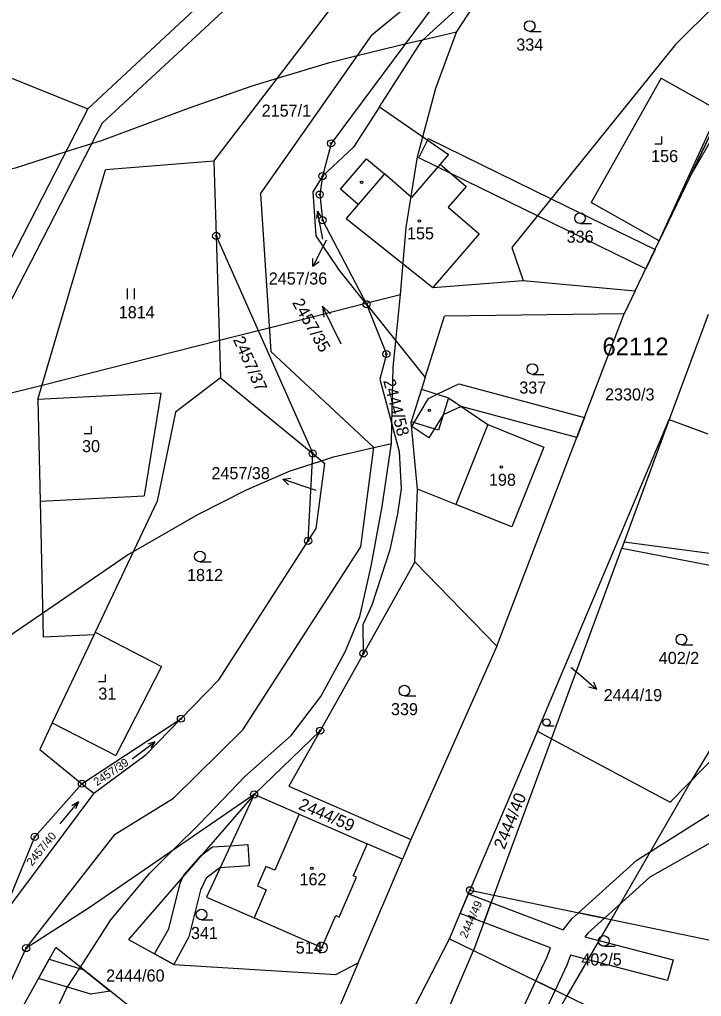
# Model space of a CAD drawing. Extents: x -546762 to -540209, y -1046851 to -1035694.
# Drawn here: x -542544.6 to -542448.6, y -1039106.5 to -1038969.2 of the extents above; entities that cross this region are included whole.
import ezdxf

# ---------------------------------------------------------------- set-up
doc = ezdxf.new("R2010")
doc.units = 0
for name, color, linetype in [('Vrstva 1', 7, 'Continuous'), ('Vrstva 16', 7, 'Continuous'), ('Vrstva 17', 7, 'Continuous'), ('Vrstva 18', 7, 'Continuous'), ('Vrstva 19', 7, 'Continuous'), ('Vrstva 24', 7, 'Continuous'), ('Vrstva 25', 7, 'Continuous'), ('Vrstva 3', 7, 'Continuous'), ('Vrstva 30', 7, 'Continuous'), ('Vrstva 37', 7, 'Continuous'), ('Vrstva 4', 7, 'Continuous'), ('Vrstva 52', 7, 'Continuous'), ('Vrstva 53', 7, 'Continuous')]:
    doc.layers.add(name, color=color, linetype=linetype)

msp = doc.modelspace()

# ---------------------------------------------------------------- linework, layer by layer
at = {"layer": 'Vrstva 1'}
msp.add_line((-542558.66, -1038972.17), (-542534.93, -1038981.72), dxfattribs=at)
for points in [[(-542450.21, -1038991.24), (-542389.73, -1038886.34)], [(-542462.29, -1038944.59), (-542494.99, -1038971.34)], [(-542534.93, -1038981.72), (-542511.15, -1038959.54)], [(-542532.92, -1038983.73), (-542509.05, -1038961.59)], [(-542487.95, -1038972.14), (-542477.34, -1038962.39)], [(-542440.93, -1038961.4), (-542452.26, -1038972.69)], [(-542517.21, -1038989.05), (-542500.77, -1038967.61)], [(-542486.14, -1038967), (-542500.72, -1038986.57)], [(-542510.65, -1038993.68), (-542494.99, -1038971.34)], [(-542493.92, -1038981.43), (-542487.95, -1038972.14)], [(-542452.26, -1038972.69), (-542475.28, -1039001.19)], [(-542454.29, -1038977.39), (-542464.13, -1038994.88)], [(-542454.29, -1038977.39), (-542445.83, -1038982.14)], [(-542534.93, -1038981.72), (-542549.69, -1039010.29)], [(-542493.92, -1038981.43), (-542497.59, -1038987.12)], [(-542493.92, -1038981.43), (-542484.19, -1038988.12)], [(-542450.21, -1038991.24), (-542445.83, -1038982.14)], [(-542532.92, -1038983.73), (-542547.19, -1039011.41)], [(-542500.72, -1038986.57), (-542501.93, -1038991.17)], [(-542497.59, -1038987.12), (-542501.93, -1038991.17)], [(-542484.19, -1038988.12), (-542485.36, -1038989.48)], [(-542517.21, -1038989.05), (-542532.47, -1038990.28)], [(-542517.21, -1038989.05), (-542516.89, -1038999.57)], [(-542485.36, -1038989.48), (-542481.73, -1038992.62)], [(-542541.98, -1039022.58), (-542532.47, -1038990.28)], [(-542501.93, -1038991.17), (-542503.31, -1038993.38)], [(-542501.93, -1038991.17), (-542502.33, -1038993.77)], [(-542450.21, -1038991.24), (-542454.56, -1039000.26)], [(-542481.73, -1038992.62), (-542484.24, -1038995.53)], [(-542510.65, -1038993.68), (-542509.2, -1039015.82)], [(-542503.31, -1038993.38), (-542502.86, -1038999.57)], [(-542502.33, -1038993.77), (-542501.93, -1038997.37)], [(-542484.24, -1038995.53), (-542479.9, -1038999.28)], [(-542454.56, -1039000.26), (-542464.13, -1038994.88)], [(-542501.93, -1038997.37), (-542495.74, -1039009.18)], [(-542516.89, -1038999.57), (-542516.27, -1039019.53)], [(-542516.89, -1038999.57), (-542503.31, -1039030.16)], [(-542502.86, -1038999.57), (-542499.83, -1039004.07)], [(-542479.9, -1038999.28), (-542486.41, -1039006.83)], [(-542457.93, -1039007.28), (-542454.56, -1039000.26)], [(-542475.28, -1039001.19), (-542473.71, -1039005.83)], [(-542495.74, -1039009.18), (-542499.83, -1039004.07)], [(-542486.41, -1039006.83), (-542473.71, -1039005.83)], [(-542473.71, -1039005.83), (-542457.93, -1039007.28)], [(-542457.93, -1039007.28), (-542459.49, -1039010.51)], [(-542495.74, -1039009.18), (-542487.49, -1039019.49)], [(-542495.74, -1039009.18), (-542492.94, -1039016.18)], [(-542459.49, -1039010.51), (-542484.77, -1039010.85)], [(-542477.41, -1039057.26), (-542459.49, -1039010.51)], [(-542447.69, -1039010.64), (-542453.15, -1039025.38)], [(-542487.49, -1039019.49), (-542484.77, -1039010.85)], [(-542509.2, -1039015.82), (-542494.69, -1039029.32)], [(-542492.94, -1039016.18), (-542493.85, -1039019.73)], [(-542516.27, -1039019.53), (-542522.59, -1039024.35)], [(-542516.27, -1039019.53), (-542503.31, -1039030.16)], [(-542493.85, -1039019.73), (-542491.16, -1039029.89)], [(-542487.49, -1039019.49), (-542488.01, -1039021.13)], [(-542488.01, -1039021.13), (-542489.45, -1039025.7)], [(-542488.01, -1039021.13), (-542484.19, -1039022.33)], [(-542524.66, -1039021.7), (-542541.98, -1039022.58)], [(-542541.98, -1039022.58), (-542541.67, -1039036.85)], [(-542524.66, -1039021.7), (-542527, -1039036.12)], [(-542484.19, -1039022.33), (-542478.68, -1039026.09)], [(-542522.59, -1039024.35), (-542525.19, -1039036.88)], [(-542488.56, -1039035.16), (-542489.45, -1039025.7)], [(-542471.71, -1039069.19), (-542453.15, -1039025.38)], [(-542453.15, -1039025.38), (-542459.49, -1039042.57)], [(-542453.15, -1039025.38), (-542447.73, -1039027.39)], [(-542478.68, -1039026.09), (-542470.79, -1039029.25)], [(-542496.52, -1039043.26), (-542494.69, -1039029.32)], [(-542470.79, -1039029.25), (-542475.29, -1039040.48)], [(-542503.95, -1039042.43), (-542503.31, -1039030.16)], [(-542503.31, -1039030.16), (-542501.61, -1039031.56)], [(-542491.16, -1039029.89), (-542490.85, -1039035.14)], [(-542502.84, -1039040.72), (-542501.61, -1039031.56)], [(-542490.85, -1039035.14), (-542491.37, -1039038.65)], [(-542488.93, -1039045.37), (-542488.56, -1039035.16)], [(-542483.18, -1039037.32), (-542488.56, -1039035.16)], [(-542541.67, -1039036.85), (-542527, -1039036.12)], [(-542541.67, -1039036.85), (-542541.25, -1039055.91)], [(-542525.19, -1039036.88), (-542533.91, -1039055.29)], [(-542475.29, -1039040.48), (-542483.18, -1039037.32)], [(-542491.37, -1039038.65), (-542492.45, -1039043.7)], [(-542503.95, -1039042.43), (-542502.84, -1039040.72)], [(-542516.52, -1039061.98), (-542503.95, -1039042.43)], [(-542513.13, -1039068.99), (-542496.52, -1039043.26)], [(-542469.7, -1039070.27), (-542459.82, -1039043.47)], [(-542459.49, -1039042.57), (-542459.82, -1039043.47)], [(-542459.82, -1039043.47), (-542422.16, -1039050.74)], [(-542459.49, -1039042.57), (-542418.9, -1039047.95)], [(-542492.45, -1039043.7), (-542495, -1039051.47)], [(-542488.93, -1039045.37), (-542496.17, -1039058.26)], [(-542488.93, -1039045.37), (-542477.41, -1039057.26)], [(-542495, -1039051.47), (-542496.21, -1039054.15)], [(-542496.17, -1039058.26), (-542496.21, -1039054.15)], [(-542541.25, -1039055.91), (-542534.06, -1039055.6)], [(-542534.06, -1039055.6), (-542539.94, -1039068.01)], [(-542533.91, -1039055.29), (-542534.06, -1039055.6)], [(-542533.91, -1039055.29), (-542524.58, -1039060.09)], [(-542477.41, -1039057.26), (-542489.51, -1039084.44)], [(-542496.17, -1039058.26), (-542502.27, -1039069.12)], [(-542524.58, -1039060.09), (-542531.01, -1039072.6)], [(-542521.85, -1039067.44), (-542516.52, -1039061.98)], [(-542453.05, -1039079.18), (-542441.01, -1039066.93)], [(-542539.94, -1039068.01), (-542541.71, -1039071.76)], [(-542539.94, -1039068.01), (-542531.01, -1039072.6)], [(-542535.78, -1039076.57), (-542521.85, -1039067.44)], [(-542526.75, -1039072.47), (-542521.85, -1039067.44)], [(-542522.89, -1039078.59), (-542513.13, -1039068.99)], [(-542511.56, -1039078.09), (-542502.27, -1039069.12)], [(-542502.27, -1039069.12), (-542506.67, -1039076.94)], [(-542471.71, -1039069.19), (-542481.19, -1039091.55)], [(-542471.71, -1039069.19), (-542469.7, -1039070.27)], [(-542469.7, -1039070.27), (-542477.81, -1039092.25)], [(-542469.7, -1039070.27), (-542453.05, -1039079.18)], [(-542541.71, -1039071.76), (-542535.78, -1039076.57)], [(-542534.11, -1039077.92), (-542526.75, -1039072.47)], [(-542535.78, -1039076.57), (-542542.41, -1039084.04)], [(-542535.78, -1039076.57), (-542534.11, -1039077.92)], [(-542534.11, -1039077.92), (-542546.9, -1039095.04)], [(-542506.67, -1039076.94), (-542489.51, -1039084.44)], [(-542511.56, -1039078.09), (-542534.77, -1039094)], [(-542531.12, -1039083.66), (-542522.89, -1039078.59)], [(-542511.56, -1039078.09), (-542529.23, -1039098.45)], [(-542511.56, -1039078.09), (-542518.26, -1039092.5)], [(-542505.24, -1039080.85), (-542511.56, -1039078.09)], [(-542505.24, -1039080.85), (-542495.64, -1039085.04)], [(-542546.9, -1039095.04), (-542542.41, -1039084.04)], [(-542543.62, -1039099.68), (-542531.12, -1039083.66)], [(-542489.51, -1039084.44), (-542490.69, -1039087.2)], [(-542495.64, -1039085.04), (-542497.61, -1039089.53)], [(-542490.69, -1039087.2), (-542495.64, -1039085.04)], [(-542496.92, -1039101.74), (-542490.69, -1039087.2)], [(-542499.59, -1039095.32), (-542497.15, -1039089.73)], [(-542497.15, -1039089.73), (-542497.61, -1039089.53)], [(-542484.07, -1039098.36), (-542481.19, -1039091.55)], [(-542481.19, -1039091.55), (-542477.81, -1039092.25)], [(-542518.26, -1039092.5), (-542511.57, -1039095.43)], [(-542477.81, -1039092.25), (-542480.67, -1039100.01)], [(-542477.81, -1039092.25), (-542442.85, -1039099.5)], [(-542534.77, -1039094), (-542543.62, -1039099.68)], [(-542511.57, -1039095.43), (-542502.01, -1039099.61)], [(-542502.01, -1039099.61), (-542500.05, -1039095.12)], [(-542500.05, -1039095.12), (-542499.59, -1039095.32)], [(-542529.23, -1039098.45), (-542522.86, -1039101.98)], [(-542491.37, -1039112.58), (-542484.07, -1039098.36)], [(-542484.07, -1039098.36), (-542480.67, -1039100.01)], [(-542563.09, -1039141.89), (-542539.44, -1039099.58)], [(-542563.09, -1039141.89), (-542543.62, -1039099.68)], [(-542529.3, -1039107.72), (-542539.44, -1039099.58)], [(-542495.02, -1039133.46), (-542480.67, -1039100.01)], [(-542480.67, -1039100.01), (-542464.9, -1039107.69)], [(-542522.86, -1039101.98), (-542500.08, -1039103.4)], [(-542496.92, -1039101.74), (-542500.22, -1039109.45)], [(-542500.08, -1039103.4), (-542496.92, -1039101.74)]]:
    msp.add_lwpolyline(points, dxfattribs=at)
at = {"layer": 'Vrstva 16'}
for p, q in [((-542501.94, -1039001.22), (-542503.3, -1039003.89)), ((-542504.66, -1039034.75), (-542507.5, -1039033.77)), ((-542465.66, -1039061.32), (-542463.38, -1039063.27))]:
    msp.add_line(p, q, dxfattribs=at)
for points in [[(-542501.43, -1039000.23), (-542501.94, -1039001.22)], [(-542502.4, -1039003.23), (-542503.3, -1039003.89), (-542503.3, -1039002.77)], [(-542506.71, -1039034.57), (-542507.5, -1039033.77), (-542506.39, -1039033.62)], [(-542502.84, -1039035.38), (-542504.66, -1039034.75)], [(-542466.9, -1039060.27), (-542465.66, -1039061.32)], [(-542463.81, -1039062.24), (-542463.38, -1039063.27), (-542464.46, -1039063)]]:
    msp.add_lwpolyline(points, dxfattribs=at)
at = {"layer": 'Vrstva 24'}
for centre, radius in [((-542500.72, -1038986.57), 0.5), ((-542500.72, -1038986.57), 0.1), ((-542501.93, -1038991.17), 0.5), ((-542501.93, -1038991.17), 0.1), ((-542502.33, -1038993.77), 0.5), ((-542502.33, -1038993.77), 0.1), ((-542501.93, -1038997.37), 0.5), ((-542501.93, -1038997.37), 0.1), ((-542516.89, -1038999.57), 0.5), ((-542516.89, -1038999.57), 0.1), ((-542495.74, -1039009.18), 0.5), ((-542495.74, -1039009.18), 0.1), ((-542492.94, -1039016.18), 0.5), ((-542492.94, -1039016.18), 0.1), ((-542503.31, -1039030.16), 0.5), ((-542503.31, -1039030.16), 0.1), ((-542503.95, -1039042.43), 0.5), ((-542503.95, -1039042.43), 0.1), ((-542496.17, -1039058.26), 0.5), ((-542496.17, -1039058.26), 0.1), ((-542521.85, -1039067.44), 0.5), ((-542521.85, -1039067.44), 0.1), ((-542502.27, -1039069.12), 0.5), ((-542502.27, -1039069.12), 0.1), ((-542535.78, -1039076.57), 0.5), ((-542535.78, -1039076.57), 0.1), ((-542511.56, -1039078.09), 0.5), ((-542511.56, -1039078.09), 0.1), ((-542542.41, -1039084.04), 0.5), ((-542542.41, -1039084.04), 0.1), ((-542481.19, -1039091.55), 0.5), ((-542481.19, -1039091.55), 0.1), ((-542543.62, -1039099.68), 0.5), ((-542543.62, -1039099.68), 0.1), ((-542502.01, -1039099.61), 0.75), ((-542502.01, -1039099.61), 0.1)]:
    msp.add_circle(centre, radius, dxfattribs=at)
at = {"layer": 'Vrstva 25'}
for p, q in [((-542472.79, -1038970.83), (-542471.19, -1038970.83)), ((-542465.71, -1038997.83), (-542464.11, -1038997.83)), ((-542529.36, -1039008.45), (-542529.36, -1039006.95)), ((-542528.36, -1039008.45), (-542528.36, -1039006.95)), ((-542472.41, -1039019.04), (-542470.81, -1039019.04)), ((-542519.18, -1039045.39), (-542517.58, -1039045.39)), ((-542451.45, -1039057.05), (-542449.85, -1039057.05)), ((-542490.42, -1039064.24), (-542488.82, -1039064.24)), ((-542470.42, -1039068.46), (-542469.35, -1039068.46)), ((-542518.95, -1039095.71), (-542517.35, -1039095.71)), ((-542462.36, -1039099.43), (-542460.76, -1039099.43))]:
    msp.add_line(p, q, dxfattribs=at)
for points in [[(-542455.2, -1038986.62), (-542454.2, -1038986.62), (-542454.2, -1038985.62)], [(-542501.9, -1039000.04), (-542502.64, -1038996.08), (-542502.78, -1038997.13)], [(-542502.64, -1038996.08), (-542502.12, -1038997.01)], [(-542499.3, -1039014.81), (-542501.94, -1039009.43), (-542501.73, -1039010.99)], [(-542501.94, -1039009.43), (-542500.83, -1039010.55)], [(-542535.44, -1039027.34), (-542534.44, -1039027.34), (-542534.44, -1039026.34)], [(-542533.46, -1039062.22), (-542532.46, -1039062.22), (-542532.46, -1039061.22)], [(-542528.72, -1039073.07), (-542525.5, -1039070.67), (-542526.5, -1039071)], [(-542525.5, -1039070.67), (-542526.1, -1039071.54)], [(-542538.86, -1039082.2), (-542536.28, -1039079.12), (-542537.18, -1039079.67)], [(-542536.28, -1039079.12), (-542536.67, -1039080.11)]]:
    msp.add_lwpolyline(points, dxfattribs=at)
for centre, radius in [((-542472.79, -1038970.08), 0.75), ((-542496.44, -1038992.05), 0.175), ((-542465.71, -1038997.08), 0.75), ((-542488.3, -1038997.48), 0.175), ((-542472.41, -1039018.29), 0.75), ((-542486.91, -1039024.09), 0.175), ((-542476.78, -1039032.05), 0.175), ((-542519.18, -1039044.64), 0.75), ((-542451.45, -1039056.3), 0.75), ((-542490.42, -1039063.49), 0.75), ((-542470.42, -1039067.96), 0.503), ((-542503.44, -1039088.47), 0.175), ((-542518.95, -1039094.96), 0.75), ((-542462.36, -1039098.68), 0.75)]:
    msp.add_circle(centre, radius, dxfattribs=at)
at = {"layer": 'Vrstva 3'}
for points in [[(-542485.36, -1038989.48), (-542489.41, -1038994.17)], [(-542485.36, -1038989.48), (-542481.73, -1038992.62)], [(-542493.23, -1038990.87), (-542496.92, -1038995.15)], [(-542489.41, -1038994.17), (-542493.23, -1038990.87)], [(-542481.73, -1038992.62), (-542484.24, -1038995.53)], [(-542496.92, -1038995.15), (-542498.62, -1038997.12)], [(-542484.24, -1038995.53), (-542479.9, -1038999.28)], [(-542498.62, -1038997.12), (-542486.41, -1039006.83)], [(-542479.9, -1038999.28), (-542486.41, -1039006.83)], [(-542478.68, -1039026.09), (-542483.18, -1039037.32)], [(-542478.68, -1039026.09), (-542470.79, -1039029.25)], [(-542470.79, -1039029.25), (-542475.29, -1039040.48)], [(-542475.29, -1039040.48), (-542483.18, -1039037.32)], [(-542505.24, -1039080.85), (-542508.66, -1039088.73)], [(-542505.24, -1039080.85), (-542495.64, -1039085.04)], [(-542495.64, -1039085.04), (-542497.61, -1039089.53)], [(-542509.9, -1039088.2), (-542511.1, -1039090.95)], [(-542508.66, -1039088.73), (-542509.9, -1039088.2)], [(-542499.59, -1039095.32), (-542497.15, -1039089.73)], [(-542497.15, -1039089.73), (-542497.61, -1039089.53)], [(-542509.86, -1039091.49), (-542511.57, -1039095.43)], [(-542511.1, -1039090.95), (-542509.86, -1039091.49)], [(-542511.57, -1039095.43), (-542502.01, -1039099.61)], [(-542502.01, -1039099.61), (-542500.05, -1039095.12)], [(-542500.05, -1039095.12), (-542499.59, -1039095.32)]]:
    msp.add_lwpolyline(points, dxfattribs=at)
at = {"layer": 'Vrstva 30'}
for points in [[(-542454.56, -1039000.26), (-542446.19, -1038981.94), (-542444.56, -1038978.37), (-542445, -1038980.42), (-542445.83, -1038982.14), (-542450.21, -1038991.24), (-542454.56, -1039000.26)], [(-542456.45, -1039004.2), (-542471.69, -1038996.75), (-542483.79, -1038990.83), (-542488.37, -1038988.6), (-542487.14, -1038986.09), (-542487.05, -1038985.9), (-542469.76, -1038994.36), (-542455.15, -1039001.5)], [(-542455.15, -1039001.5), (-542456.45, -1039004.2)], [(-542482.75, -1039020.39), (-542465.08, -1039025.09), (-542466.16, -1039027.91), (-542482.41, -1039023.54), (-542484.95, -1039024.74), (-542486.99, -1039027.97), (-542489.39, -1039026.36), (-542487.04, -1039022.41), (-542485.8, -1039021.83), (-542482.75, -1039020.39)], [(-542457.73, -1039087.33), (-542446.51, -1039080.24), (-542442.26, -1039078.6), (-542434.98, -1039076.59), (-542425.3, -1039077.25), (-542413.63, -1039079.45), (-542413.41, -1039084.09), (-542416.41, -1039084.23), (-542416.51, -1039081.95), (-542417.8, -1039080.79), (-542426.01, -1039079.51), (-542434.68, -1039079.61), (-542441.32, -1039081.46), (-542455.91, -1039089.73), (-542462.28, -1039095.47), (-542465.92, -1039094.72), (-542457.73, -1039087.33)], [(-542523.55, -1039096.97), (-542521.94, -1039090.54), (-542521.42, -1039089.45), (-542518.99, -1039086.65), (-542517.39, -1039085.47), (-542514.92, -1039085.31), (-542512.44, -1039085.14), (-542512.24, -1039088.14), (-542516.36, -1039088.41), (-542518.29, -1039089.86), (-542519.1, -1039091.56), (-542520.74, -1039098.09), (-542522.86, -1039101.98), (-542525.57, -1039100.48), (-542523.55, -1039096.97)], [(-542479.23, -1039096.09), (-542482.58, -1039094.83), (-542481.41, -1039092.06), (-542478.19, -1039093.28), (-542479.23, -1039096.09)], [(-542452.62, -1039101.32), (-542453.38, -1039104.22), (-542467.06, -1039100.67), (-542467.57, -1039102.07), (-542469.22, -1039105.58), (-542471.92, -1039104.27), (-542470.35, -1039100.91), (-542469.88, -1039099.63), (-542479.23, -1039096.09), (-542478.19, -1039093.28), (-542468.06, -1039097.11), (-542466.79, -1039095.5), (-542465.92, -1039094.72), (-542462.28, -1039095.47), (-542464.59, -1039097.56), (-542465.02, -1039098.1), (-542452.62, -1039101.32)], [(-542534.53, -1039106.16), (-542541.88, -1039103.94), (-542540.38, -1039101.26), (-542535.52, -1039102.72), (-542531.79, -1039105.72), (-542534.53, -1039106.16)], [(-542471.52, -1039110.48), (-542474.24, -1039109.2), (-542471.92, -1039104.27), (-542469.22, -1039105.58), (-542471.52, -1039110.48)]]:
    msp.add_lwpolyline(points, dxfattribs=at)
at = {"layer": 'Vrstva 37'}
for centre in [(-542488.3, -1038997.48), (-542476.78, -1039032.05), (-542503.44, -1039088.47)]:
    msp.add_circle(centre, 0.175, dxfattribs=at)
at = {"layer": 'Vrstva 4'}
for points in [[(-542499.42, -1038992.99), (-542495.73, -1038988.72)], [(-542495.73, -1038988.72), (-542493.23, -1038990.87)], [(-542485.36, -1038989.48), (-542489.41, -1038994.17)], [(-542493.23, -1038990.87), (-542496.92, -1038995.15)], [(-542489.41, -1038994.17), (-542493.23, -1038990.87)], [(-542496.92, -1038995.15), (-542499.42, -1038992.99)], [(-542496.92, -1038995.15), (-542498.62, -1038997.12)], [(-542498.62, -1038997.12), (-542486.41, -1039006.83)], [(-542484.19, -1039022.33), (-542485.63, -1039026.9)], [(-542485.63, -1039026.9), (-542489.45, -1039025.7)], [(-542478.68, -1039026.09), (-542483.18, -1039037.32)], [(-542505.24, -1039080.85), (-542508.66, -1039088.73)], [(-542509.9, -1039088.2), (-542511.1, -1039090.95)], [(-542508.66, -1039088.73), (-542509.9, -1039088.2)], [(-542509.86, -1039091.49), (-542511.57, -1039095.43)], [(-542511.1, -1039090.95), (-542509.86, -1039091.49)]]:
    msp.add_lwpolyline(points, dxfattribs=at)
at = {"layer": 'Vrstva 52'}
for points in [[(-542483.1, -1038970.94), (-542479.17, -1038964.93), (-542477.35, -1038962.4), (-542474.47, -1038958.39), (-542468.95, -1038952.18), (-542468.2, -1038951.33), (-542462.37, -1038944.66), (-542462.3, -1038944.58), (-542462.2, -1038944.46), (-542454.69, -1038936.08), (-542443.9, -1038924.06), (-542431.62, -1038909.42), (-542425.01, -1038900.53), (-542422.47, -1038897.12), (-542415.67, -1038885.35), (-542414.79, -1038883.26), (-542412.3, -1038877.34), (-542409.4, -1038870.45), (-542408.17, -1038866.94), (-542405.82, -1038860.21), (-542405.07, -1038858.06), (-542402.72, -1038851.35)], [(-542483.1, -1038970.94), (-542487.85, -1038972.05), (-542490.34, -1038972.63), (-542491.48, -1038972.9), (-542497.05, -1038974.28), (-542501.12, -1038975.29), (-542508.32, -1038977.46), (-542511.88, -1038978.53), (-542520.84, -1038981.67), (-542532.94, -1038986.15), (-542534.41, -1038986.62), (-542538.06, -1038987.78), (-542545.19, -1038990.04), (-542545.57, -1038990.13), (-542554.9, -1038992.28), (-542555.82, -1038992.46), (-542558.02, -1038992.89), (-542565.77, -1038994.42), (-542572.37, -1038995.72), (-542581.27, -1038997.26), (-542582.15, -1038997.41), (-542588.8, -1038998.56)], [(-542490.94, -1039007.82), (-542490.15, -1038998.4), (-542488.58, -1038988.47), (-542487.81, -1038985.63), (-542485.97, -1038978.79), (-542483.1, -1038970.94)], [(-542717.88, -1039092.26), (-542701.9, -1039083.16), (-542695.52, -1039079.53), (-542688.07, -1039075.8), (-542667.82, -1039065.67), (-542661.43, -1039062.91), (-542640.66, -1039053.96), (-542630.18, -1039049.45), (-542626.36, -1039047.96), (-542623.7, -1039046.92), (-542612.15, -1039042.4), (-542611.03, -1039041.96), (-542583.39, -1039031.14), (-542555.81, -1039024.19), (-542549.16, -1039022.51), (-542546.87, -1039021.93), (-542541.38, -1039020.54), (-542516.43, -1039014.25), (-542510.98, -1039012.88), (-542509.42, -1039012.49), (-542495.82, -1039009.05), (-542490.94, -1039007.82)], [(-542492.24, -1039028.74), (-542492.17, -1039026.06), (-542491.98, -1039018.02), (-542491.61, -1039014.35), (-542490.94, -1039007.82)], [(-542558.11, -1039165.22), (-542557.4, -1039163.38), (-542556.96, -1039162.19), (-542554.78, -1039156.32), (-542552.89, -1039149.1), (-542550.34, -1039139.32), (-542547.2, -1039127.03), (-542542.94, -1039116.1), (-542537.97, -1039105.37), (-542536, -1039102.34), (-542531.7, -1039095.7), (-542526.21, -1039089.16), (-542522.94, -1039085.89), (-542519.15, -1039082.1), (-542512.88, -1039075.56), (-542506.34, -1039069.8), (-542502.16, -1039064.31), (-542498.76, -1039058.03), (-542496.67, -1039053.07), (-542495.1, -1039046), (-542493.55, -1039037.63), (-542492.24, -1039028.74)], [(-542546.32, -1039056.01), (-542541.32, -1039052.59), (-542529.35, -1039044.4), (-542528.53, -1039043.93), (-542519.49, -1039038.72), (-542512.62, -1039035.28), (-542506.5, -1039032.59), (-542503.39, -1039031.6), (-542502.07, -1039031.18), (-542500.37, -1039030.65), (-542494.69, -1039029.32), (-542492.24, -1039028.74)], [(-542433.84, -1039049.5), (-542450.05, -1039076.17), (-542461.33, -1039095.67), (-542467.54, -1039106.4), (-542473.05, -1039115.93)]]:
    msp.add_lwpolyline(points, dxfattribs=at)

# ---------------------------------------------------------------- texts
at = {"layer": 'Vrstva 16'}
for s, p in [('2157/1', (-542510.49, -1038982.81)), ('2457/36', (-542509.49, -1039006.41)), ('2330/3', (-542462.19, -1039022.7)), ('2457/38', (-542517.56, -1039033.77)), ('2444/19', (-542462.38, -1039064.97))]:
    msp.add_text(s, height=1.7, dxfattribs=at).set_placement(p)
at = {"layer": 'Vrstva 17'}
msp.add_text('514', height=1.7, dxfattribs=at).set_placement((-542505.71, -1039100.46))
at = {"layer": 'Vrstva 18'}
for s, height, p in [('334', 1.7, (-542474.67, -1038973.53)), ('336', 1.7, (-542467.59, -1039000.53)), ('2457/36', 0.1, (-542501.7, -1039000.23)), ('1814', 1.7, (-542530.6, -1039011.15)), ('337', 1.7, (-542474.25, -1039021.74)), ('2457/38', 0.1, (-542503.11, -1039035.38)), ('1812', 1.7, (-542520.99, -1039048.09)), ('402/2', 1.7, (-542454.63, -1039059.75)), ('2444/19', 0.1, (-542467.15, -1039060.27)), ('339', 1.7, (-542492.3, -1039066.94)), ('341', 1.7, (-542520.44, -1039098.41)), ('402/5', 1.7, (-542465.52, -1039102.13)), ('2444/60', 1.7, (-542532.37, -1039104.39))]:
    msp.add_text(s, height=height, dxfattribs=at).set_placement(p)
for s, height, rotation, p in [('2457/35', 1.7, 299.6207, (-542506.25, -1039008.96)), ('2457/37', 1.7, 294.2424, (-542514.56, -1039014.14)), ('2444/58', 1.7, 284.6884, (-542493.41, -1039019.92)), ('2457/39', 1.14, 33.9219, (-542533.66, -1039076.94)), ('2444/40', 1.7, 67.6365, (-542476.35, -1039085.92)), ('2444/59', 1.7, 336.5786, (-542505.43, -1039080.09)), ('2457/40', 1.14, 50.5773, (-542542.79, -1039088.22)), ('2444/49', 1.14, 66.2115, (-542481.65, -1039098.39))]:
    msp.add_text(s, height=height, rotation=rotation, dxfattribs=at).set_placement(p)
at = {"layer": 'Vrstva 19'}
for s, p in [('156', (-542455.71, -1038989.2)), ('155', (-542490.05, -1039000.06)), ('30', (-542535.76, -1039029.97)), ('198', (-542478.52, -1039034.7)), ('31', (-542533.47, -1039064.76)), ('162', (-542505.17, -1039090.86))]:
    msp.add_text(s, height=1.7, dxfattribs=at).set_placement(p)
at = {"layer": 'Vrstva 53'}
msp.add_text('62112', height=2.5, dxfattribs=at).set_placement((-542462.55, -1039016.36))

doc.saveas('drawing.dxf')
